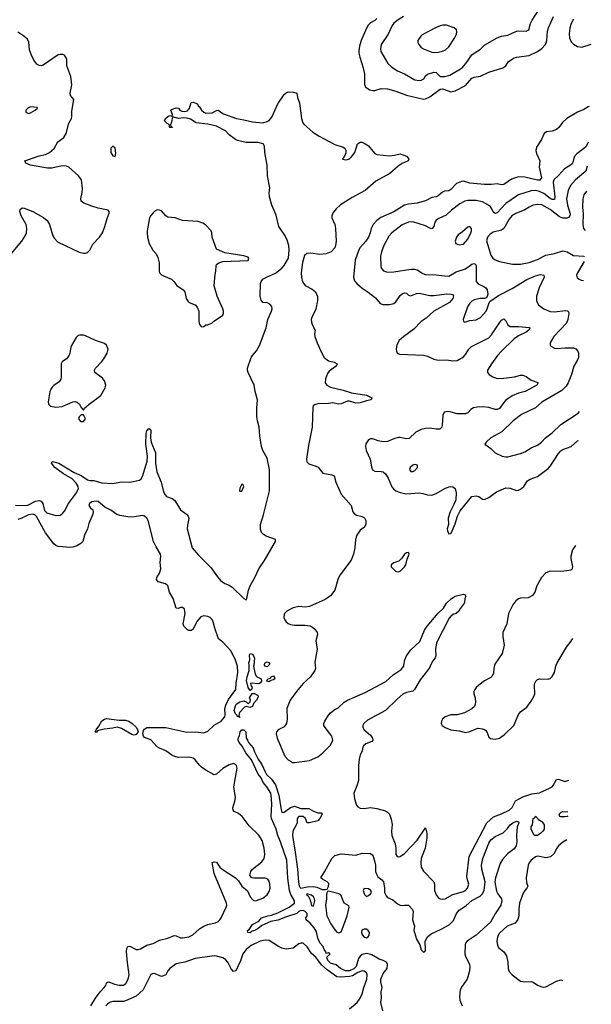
# Model space of a CAD drawing. Header units: inches. Extents: x 1682530 to 1839546, y 640742 to 791647.
# Tile 859 of 923: x 1833007 to 1838420, y 726792 to 736106. Entities that reach past the tile are written whole.
import ezdxf

# ---------------------------------------------------------------- set-up
doc = ezdxf.new("R2010")
doc.units = ezdxf.units.IN
doc.header["$MEASUREMENT"] = 0
doc.layers.add('B8732', color=7, linetype='Continuous')
doc.layers.add('B8733', color=7, linetype='Continuous')

msp = doc.modelspace()

# ---------------------------------------------------------------- linework, layer by layer
at = {"layer": 'B8732', "color": 5}
for points, elevation in [([(1833681.4, 726778.6), (1833723.8, 726850), (1833769.9, 726910.1), (1833807.2, 726950), (1833821.1, 726970), (1833830, 726994.8), (1833838.9, 727001.1), (1833850, 727004.4), (1833903.2, 726983.2), (1833950, 726973.1), (1833990, 726974.9), (1834011.3, 726988.7), (1834035.3, 727030), (1834043.5, 727070), (1834026.3, 727186.3), (1834017.4, 727290), (1834021, 727319), (1834030, 727339.5), (1834050, 727341.3), (1834110, 727311.2), (1834130, 727309.2), (1834150, 727315.5), (1834210, 727350.2), (1834271.8, 727368.2), (1834330, 727400.3), (1834410, 727416.5), (1834470, 727443.7), (1834490, 727439.5), (1834530, 727420.7), (1834550, 727419.7), (1834610, 727429.5), (1834647.6, 727450), (1834710, 727505.2), (1834750, 727530.2), (1834790, 727546.9), (1834858.3, 727561.7), (1834885, 727575), (1834901.3, 727590), (1834915.1, 727610), (1834962, 727710), (1834966.9, 727730), (1834964.4, 727750), (1834847.9, 728030), (1834830, 728134), (1834850, 728140.7), (1834870, 728136.3), (1834901.6, 728090), (1834923.8, 728070), (1835050.3, 727990), (1835078.7, 727958.7), (1835110, 727908.9), (1835165.1, 727865.1), (1835190, 727808.2), (1835216.3, 727776.3), (1835230, 727770.3), (1835250, 727772.9), (1835310, 727796.5), (1835350, 727828.7), (1835370, 727860.7), (1835378.5, 727890), (1835376.8, 727930), (1835370, 727958), (1835356, 727976), (1835330, 727986), (1835224.7, 727984.8), (1835205.2, 727990), (1835186, 728010), (1835195.4, 728050), (1835211.1, 728070), (1835299.4, 728140.6), (1835322.2, 728170), (1835327.7, 728210), (1835322.3, 728270), (1835302.9, 728342.9), (1835270, 728393.7), (1835180.4, 728480.4), (1835115.1, 728570), (1835077.4, 728597.4), (1835037.2, 728617.2), (1835027, 728630), (1835024.2, 728650), (1835044.9, 728715.1), (1835050.9, 728750), (1835034.7, 728850), (1835066.2, 729026.2), (1835059.7, 729050), (1835050, 729060.5), (1835030, 729069.6), (1834990, 729057.6), (1834930, 729021.6), (1834870, 728969.6), (1834850, 728964.2), (1834770, 729006.3), (1834730, 729034.7), (1834710, 729053.3), (1834670, 729105.4), (1834650, 729121.8), (1834610, 729131.2), (1834507.5, 729127.5), (1834474.8, 729134.8), (1834447.4, 729147.4), (1834391.1, 729191.1), (1834330, 729215.9), (1834310, 729229.2), (1834250, 729292.7), (1834190, 729317.3), (1834178.3, 729330), (1834173.7, 729350), (1834179.3, 729380.7), (1834190, 729395.6), (1834210, 729409.2), (1834390, 729410.2), (1834590, 729367.7), (1834670, 729369.3), (1834750, 729359.6), (1834790, 729375.6), (1834850, 729431.8), (1834913.3, 729470), (1834948.3, 729511.7), (1834952.3, 729530), (1834949.9, 729590), (1834958.2, 729621.8), (1834984.8, 729675.2), (1835053, 729770), (1835057.1, 729830), (1835073.1, 729930), (1835069.2, 729990), (1835065.9, 730000)], 580), ([(1835223.3, 730000), (1835222.3, 729990), (1835236.3, 729916.3), (1835250, 729893.4), (1835294, 729870), (1835296.3, 729850), (1835288, 729832), (1835270, 729823.6), (1835194, 729830), (1835194.8, 729810), (1835206.8, 729790), (1835206, 729774), (1835190, 729761.2), (1835170, 729788.7), (1835155, 729855.1), (1835159.9, 729890), (1835179.8, 729950), (1835178.4, 730000)], 560), ([(1835365.6, 730000), (1835350, 729985.1), (1835327.6, 729990), (1835326, 730000)], 560), ([(1835804.4, 730000), (1835806.9, 729970), (1835802.4, 729950), (1835759.7, 729890), (1835692.5, 729827.5), (1835627.5, 729750), (1835569.1, 729670), (1835537.8, 729590), (1835538.5, 729490), (1835532.1, 729448), (1835510, 729417.6), (1835456, 729390), (1835439.1, 729370), (1835437.1, 729350), (1835444.9, 729310), (1835519, 729139), (1835550, 729104.9), (1835570, 729090.6), (1835590, 729080.7), (1835610, 729080.7), (1835750, 729097.6), (1835830, 729134), (1835878, 729170), (1835950, 729243.7), (1835973, 729290), (1835964.2, 729330), (1835899.1, 729410), (1835888.5, 729430), (1835887.6, 729450), (1835897.2, 729470), (1835930, 729526), (1835949.8, 729550), (1835990, 729580.8), (1836022.6, 729597.4), (1836078.9, 729650), (1836110, 729669.1), (1836277.4, 729742.6), (1836473.3, 729846.7), (1836543.5, 729910), (1836619.6, 729960.4), (1836644.1, 729990), (1836645.7, 730000)], 580), ([(1836898.6, 730000), (1836890, 729981), (1836870, 729949.8), (1836798, 729862), (1836744.8, 729770), (1836730, 729754.6), (1836670, 729743), (1836634.9, 729725.1), (1836580.7, 729679.3), (1836470, 729572), (1836299.8, 729480.2), (1836266, 729450), (1836255.8, 729430), (1836255.8, 729410), (1836267.6, 729390), (1836330, 729337.7), (1836347.6, 729310), (1836352, 729290), (1836340.3, 729279.7), (1836285.2, 729254.8), (1836264, 729236), (1836256.2, 729223.8), (1836249, 729190), (1836231.7, 729148.3), (1836221.8, 729110), (1836215.5, 729050), (1836213.8, 728910), (1836201, 728859), (1836170.3, 728790), (1836176.7, 728736.7), (1836197.2, 728677.2), (1836210, 728660.5), (1836230, 728646.7), (1836270, 728643.7), (1836330, 728654.4), (1836390, 728644.9), (1836470, 728622.6), (1836490.5, 728610), (1836508.2, 728590), (1836524.2, 728544.2), (1836533.8, 728493.8), (1836527.9, 728430), (1836530.3, 728390), (1836563.1, 728310), (1836568.7, 728270), (1836568.4, 728210), (1836577.5, 728197.5), (1836590, 728187.3), (1836610, 728190.7), (1836650, 728219.3), (1836770, 728343.7), (1836850, 728461), (1836861.7, 728410), (1836862.4, 728362.4), (1836847.8, 728270), (1836807.7, 728170), (1836805.2, 728130), (1836810.3, 728090), (1836830.2, 728050.2), (1836928.5, 727950), (1836933.7, 727930), (1836934.6, 727870), (1836950, 727826.4), (1836970, 727803.1), (1836990, 727788.8), (1837010, 727785.7), (1837037.2, 727790), (1837109.8, 727830.2), (1837210, 727858.5), (1837230, 727869.2), (1837247.2, 727890), (1837261.3, 727930), (1837243.5, 727983.5), (1837242.5, 728002.5), (1837262.7, 728190), (1837430.7, 728509.3), (1837494.3, 728565.7), (1837570, 728592.8), (1837640.5, 728630), (1837670, 728654.9), (1837694.3, 728705.7), (1837703.6, 728716.4), (1837770, 728753.4), (1837855.4, 728784.6), (1837930, 728791.1), (1838030, 728839.5), (1838050, 728850.4), (1838058.6, 728861.4), (1838090, 728917.3), (1838110, 728922.4), (1838170, 728900.4), (1838206, 728913.6)], 580), ([(1837504.5, 730000), (1837497.2, 729970), (1837494.8, 729925.2), (1837482.6, 729897.3), (1837470, 729884.7), (1837410, 729851.1), (1837355.5, 729810), (1837330.5, 729790), (1837316.4, 729770), (1837308.8, 729750), (1837308.7, 729730), (1837321.3, 729690), (1837323.1, 729650), (1837321.6, 729630), (1837313.4, 729610), (1837290, 729587), (1837218, 729550), (1837150, 729531.6), (1837090, 729531.2), (1837034.8, 729510), (1837010.7, 729490), (1837000.5, 729470), (1836998, 729450), (1837008, 729430), (1837034.8, 729410), (1837090, 729387), (1837170, 729380.4), (1837230, 729364.4), (1837270, 729372.4), (1837330, 729399.5), (1837350, 729403.1), (1837390, 729398.4), (1837410, 729392.7), (1837421.7, 729381.7), (1837430.5, 729370), (1837450, 729318), (1837465.5, 729305.5), (1837510, 729299.3), (1837550, 729310.4), (1837596.3, 729343.7), (1837687.8, 729430), (1837730, 729534.9), (1837750, 729558.4), (1837810, 729603.8), (1837850, 729660.5), (1837879.1, 729710), (1837885.4, 729730), (1837883, 729810), (1837884.7, 729830), (1837894, 729850), (1837910, 729863.1), (1837930, 729870.3), (1838010, 729868), (1838030, 729875.6), (1838050, 729892), (1838070.8, 729930), (1838083.5, 729990), (1838087.6, 730000)], 620), ([(1836445.1, 726730), (1836427.6, 726810), (1836433.3, 726850), (1836431.2, 726910), (1836438, 726950), (1836426.2, 727006.2), (1836425.6, 727030), (1836450, 727084.2), (1836485.2, 727130), (1836489.2, 727170), (1836479, 727190), (1836447.6, 727207.6), (1836410, 727218.7), (1836341.3, 727261.3), (1836290, 727272), (1836250, 727263.5), (1836230, 727248), (1836213.8, 727226.2), (1836193.5, 727150), (1836170, 727127.3), (1836131.5, 727110), (1836093.2, 727110), (1836070, 727117.8), (1836044.8, 727130), (1836005.2, 727165.2), (1835950, 727181.8), (1835930, 727199.7), (1835915.6, 727230), (1835917.2, 727242.8), (1835948, 727270), (1835930, 727279), (1835910, 727274), (1835905.7, 727290), (1835890, 727309.7), (1835880.6, 727340.6), (1835850, 727374), (1835841.4, 727390), (1835830, 727418), (1835817.6, 727477.6), (1835796.9, 727516.9), (1835758.6, 727558.6), (1835718.4, 727590), (1835717.2, 727610), (1835729.6, 727630.4), (1835728.3, 727650), (1835709.6, 727670), (1835690, 727678.9), (1835663.5, 727676.5), (1835650.5, 727670), (1835630, 727649.7), (1835523, 727617), (1835450, 727588.1), (1835385.1, 727574.9), (1835355.8, 727564.2), (1835301.3, 727538.7), (1835266, 727510), (1835230.3, 727490), (1835200.4, 727479.6), (1835190, 727469.8), (1835168, 727470), (1835164, 727490), (1835178.6, 727501.4), (1835210, 727546.8), (1835270, 727578), (1835298, 727610), (1835358, 727630), (1835390, 727634.9), (1835450, 727656.5), (1835559.3, 727710), (1835609.3, 727750), (1835609.4, 727770), (1835575.1, 727830), (1835561.1, 727870), (1835545.5, 727985.5), (1835535.4, 728155.4), (1835477.2, 728330), (1835450.9, 728390), (1835437, 728450), (1835392.2, 728550), (1835389.6, 728570), (1835396, 728690), (1835389.6, 728770), (1835384.2, 728790), (1835347.8, 728850), (1835311.2, 728890), (1835294.5, 728934.5), (1835265.6, 728970), (1835203.3, 729103.3), (1835149.2, 729170), (1835114.2, 729234.2), (1835085.1, 729270), (1835076.2, 729290), (1835077.2, 729310), (1835089.5, 729330.5), (1835095.1, 729370), (1835110, 729387.3), (1835130, 729387.3), (1835147.3, 729370), (1835150.7, 729310), (1835165.5, 729290), (1835173, 729270), (1835219.1, 729219.1), (1835230, 729181), (1835266, 729110), (1835299.7, 729059.7), (1835330.4, 728990.3), (1835344.9, 728964.9), (1835390, 728922.8), (1835430, 728868), (1835460.7, 728770), (1835478.7, 728650), (1835490, 728606), (1835510, 728610.7), (1835570, 728654), (1835610, 728665.7), (1835670, 728644.2), (1835744.5, 728644.5), (1835790, 728618), (1835830, 728604.7), (1835862, 728602), (1835871.1, 728591.1), (1835850, 728548.7), (1835830, 728529), (1835750, 728509.3), (1835728.7, 728510), (1835713.2, 728550), (1835690, 728569.2), (1835650.8, 728569.2), (1835636, 728550), (1835634.8, 728510), (1835630, 728498), (1835594.8, 728430), (1835590.7, 728390), (1835616.9, 728230), (1835637.4, 728070), (1835647.7, 727947.7), (1835653.2, 727913.2), (1835660.5, 727900.5), (1835670, 727891), (1835730, 727903.7), (1835790, 727905.7), (1835819.5, 727899.5), (1835870, 727878.8), (1835903.1, 727876.9), (1835918, 727882), (1835932.5, 727907.5), (1835933.6, 727933.6), (1835918, 727950), (1835874.6, 727974.6), (1835858, 727990), (1835894.8, 728045.2), (1835962, 728170), (1835990, 728199.1), (1836050, 728214.8), (1836190, 728202), (1836250, 728222), (1836330, 728218), (1836350, 728202), (1836370, 728138), (1836375.8, 728110), (1836377.3, 728050), (1836384.7, 728024.7), (1836399.4, 727999.4), (1836434.9, 727970), (1836450.6, 727950), (1836461, 727890), (1836461, 727850), (1836476.9, 727816.9), (1836490, 727802), (1836539.8, 727779.8), (1836584, 727744), (1836610, 727731.3), (1836630, 727726.8), (1836650, 727731.3), (1836690, 727731), (1836726, 727690), (1836734, 727670), (1836727.3, 727590), (1836746.8, 727530), (1836740.7, 727490), (1836744.9, 727470), (1836764.9, 727410), (1836795.8, 727355.8), (1836808.1, 727308.1), (1836830, 727287), (1836845.4, 727294.6), (1836850, 727304.7), (1836848, 727390), (1836869, 727431), (1836902, 727458), (1836998.4, 727501.6), (1837074.5, 727545.5), (1837116.2, 727583.8), (1837142, 727650), (1837170, 727683.1), (1837234.3, 727725.7), (1837290, 727775.6), (1837366.1, 727813.9), (1837387.2, 727832.8), (1837404.4, 727870), (1837414.8, 727950), (1837382.6, 728070), (1837380.5, 728110), (1837393.5, 728170), (1837450, 728316), (1837470, 728348.8), (1837510, 728378.5), (1837584.4, 728415.6), (1837626.3, 728453.7), (1837651.8, 728490), (1837677, 728510), (1837710, 728526), (1837730, 728518.8), (1837733.1, 728510), (1837717.6, 728470), (1837713.1, 728430), (1837710.3, 728390), (1837715.2, 728330), (1837708.8, 728290), (1837690, 728261.7), (1837625, 728215), (1837577.8, 728162.2), (1837556.7, 728123.3), (1837512.3, 727987.7), (1837507.9, 727950), (1837523.5, 727863.5), (1837535.9, 727835.9), (1837570.2, 727790), (1837573.6, 727770), (1837564.2, 727730), (1837510.8, 727649.2), (1837466.5, 727570), (1837330, 727447.8), (1837244.9, 727390), (1837229, 727371), (1837226, 727354), (1837223.1, 727270), (1837228, 727248), (1837267.7, 727170), (1837270.6, 727149.4), (1837266.8, 727110), (1837244.4, 727030), (1837197, 726963), (1837179.6, 726930), (1837170.2, 726870), (1837173.8, 726830), (1837196.8, 726776.8)], 560), ([(1838170, 728564.5), (1838130, 728565.2), (1838122, 728570), (1838115.3, 728590), (1838135.3, 728610), (1838150, 728616.3), (1838197.3, 728612.9)], 560), ([(1838196.1, 728570.7), (1838190, 728569.6), (1838170, 728564.5)], 560), ([(1838189.6, 728347.8), (1838150, 728326.9), (1838110, 728292.1), (1838092.8, 728270), (1838064.1, 728215.9), (1838033.8, 728186.2), (1837990, 728176.3), (1837930, 728191.3), (1837910, 728192.8), (1837890, 728188.2), (1837850, 728156), (1837830.2, 728130), (1837822.7, 728110), (1837804.6, 727990), (1837806, 727946), (1837817.3, 727910), (1837810.7, 727890), (1837790.4, 727869.7), (1837775.3, 727844.7), (1837739.5, 727750), (1837733.3, 727693.3), (1837734.3, 727630), (1837725.4, 727594.6), (1837698.7, 727561.3), (1837624.4, 727530), (1837550, 727465.1), (1837531.7, 727430), (1837526, 727390), (1837530.4, 727350), (1837545.4, 727325.4), (1837590, 727288), (1837617.6, 727250), (1837630.5, 727189.5), (1837633.4, 727130), (1837642, 727102), (1837670.5, 727070.5), (1837750, 727010.6), (1837790, 727004.4), (1837850, 727007.3), (1837870, 727000.7), (1837910, 726973), (1837950, 726957.1), (1837970, 726954.4), (1837990, 726956.4), (1838090, 727010.4), (1838130, 727022.4), (1838151, 727017.1)], 580), ([(1836129.5, 726750), (1836204, 726810), (1836232.2, 726850), (1836249.7, 726890), (1836265.3, 726950), (1836294.8, 727030), (1836298, 727070), (1836289.7, 727090), (1836270, 727106), (1836250, 727108.2), (1836210, 727092.3), (1836157.3, 727062.7), (1836130, 727054.4), (1836047.5, 727047.5), (1836010, 727053), (1835917.4, 727117.4), (1835865.8, 727165.7), (1835810, 727237.7), (1835771.5, 727271.5), (1835730, 727335.6), (1835690, 727369.6), (1835670, 727371.5), (1835650, 727364.2), (1835610, 727331.6), (1835595.3, 727324.8), (1835530, 727315.1), (1835490, 727324.4), (1835459.1, 727339.1), (1835370, 727395.8), (1835330, 727399.3), (1835285.5, 727390), (1835198, 727350), (1835150.4, 727310), (1835121.3, 727270), (1835098, 727202), (1835052.7, 727110), (1835030, 727102.7), (1835010, 727126.6), (1834976.4, 727190), (1834955, 727215), (1834930, 727231.8), (1834870, 727248.2), (1834849.8, 727249.8), (1834670, 727226.5), (1834570, 727190.5), (1834490, 727174.1), (1834427.3, 727130), (1834409.2, 727110), (1834390, 727071.6), (1834370, 727060.5), (1834350, 727054), (1834290, 727081.6), (1834270, 727083.1), (1834250, 727075.3), (1834176.6, 726930), (1834110, 726869.8), (1834010, 726823.7), (1833990, 726819.2), (1833890, 726819.2), (1833867.1, 726812.9), (1833842.2, 726797.8), (1833823.6, 726776.4)], 580)]:
    msp.add_lwpolyline(points, dxfattribs=dict(at, elevation=elevation))
for points, elevation in [([(1835370, 729844), (1835348.7, 729850), (1835358, 729870), (1835382, 729878), (1835389, 729890), (1835410, 729898), (1835418, 729890), (1835422, 729870), (1835410, 729862), (1835384.7, 729855.3)], 560), ([(1835190, 729600.9), (1835150, 729609.2), (1835136.8, 729603.2), (1835087.3, 729552.7), (1835082.8, 729522.8), (1835090, 729506), (1835075.3, 729515.3), (1835070, 729512.7), (1835065, 729525), (1835050, 729538.7), (1835038, 729570), (1835050, 729616), (1835058, 729630), (1835090, 729653.4), (1835130, 729662), (1835150, 729654), (1835170, 729634), (1835190, 729654), (1835193.2, 729670), (1835184, 729690), (1835209.1, 729730.9), (1835230, 729730.8), (1835257.3, 729717.3), (1835264.7, 729710), (1835260.7, 729690), (1835250.6, 729670), (1835222, 729638), (1835210, 729609.5)], 560), ([(1834090, 729338.5), (1834070, 729343.1), (1833970, 729399.8), (1833930, 729412.8), (1833890, 729403.5), (1833806.4, 729393.6), (1833742.4, 729377.6), (1833730, 729364.5), (1833722.7, 729370), (1833729.8, 729390), (1833756.6, 729423.4), (1833784.8, 729475.2), (1833808.7, 729490), (1833830, 729495.5), (1833950, 729481.3), (1834010, 729479), (1834039.5, 729470), (1834071.7, 729450), (1834113.8, 729410), (1834124, 729390), (1834127.8, 729370), (1834110, 729343.9)], 580), ([(1837910, 728389.6), (1837886, 728390), (1837876.4, 728396.4), (1837849.2, 728450), (1837849.4, 728470.6), (1837862, 728490), (1837869.1, 728549.1), (1837884, 728556), (1837890, 728570.7), (1837919.6, 728539.6), (1837950, 728522), (1837962, 728510), (1837972, 728490), (1837972, 728450), (1837962, 728430), (1837942, 728410)], 560), ([(1835930, 727862), (1835922, 727858), (1835914.4, 727845.6), (1835910.7, 727830), (1835912.7, 727790), (1835903.7, 727730), (1835914.4, 727630), (1835952.8, 727552.8), (1835984.8, 727504.8), (1836010, 727475.5), (1836030, 727468), (1836050, 727479.1), (1836060.3, 727499.7), (1836109.2, 727630), (1836127.6, 727710), (1836122.5, 727722.5), (1836081, 727750), (1836068.6, 727770), (1836047.8, 727827.8), (1836030, 727837)], 560), ([(1836270, 727888), (1836261, 727870), (1836271.3, 727830), (1836290, 727811.3), (1836310, 727822.8), (1836330, 727838), (1836337.2, 727850), (1836333.2, 727870), (1836310, 727884)], 560), ([(1835730, 727838), (1835723, 727830), (1835738.8, 727818.8), (1835759.1, 727779.1), (1835770, 727726.8), (1835790, 727722), (1835800.9, 727770), (1835799.5, 727790), (1835790, 727809), (1835770, 727824.5)], 560), ([(1836270, 727504.4), (1836247.1, 727492.9), (1836242.4, 727470), (1836251.1, 727450), (1836270, 727427), (1836290, 727420.9), (1836308.1, 727431.9), (1836316.3, 727443.7), (1836318.6, 727470), (1836308.4, 727490), (1836290, 727501.5)], 560)]:
    msp.add_lwpolyline(points, close=True, dxfattribs=dict(at, elevation=elevation))
at = {"layer": 'B8733', "color": 5}
for points, elevation in [([(1836390, 736116.3), (1836370, 736098), (1836330, 736075.1), (1836307.2, 736052.8), (1836290, 736027), (1836239.5, 735910), (1836224.7, 735855.3), (1836219.5, 735810), (1836219.5, 735790), (1836228.5, 735751.5), (1836258.6, 735650), (1836271.3, 735590), (1836272.3, 735492.3), (1836283.1, 735470), (1836296.8, 735456.8), (1836322.3, 735442.3), (1836350, 735435.5), (1836370, 735436.9), (1836430, 735453.7), (1836489.7, 735450.3), (1836570, 735430.2), (1836670, 735392.7), (1836830, 735354.4), (1836850, 735357.2), (1836890, 735375.2), (1836990, 735449.2), (1837010, 735451.6), (1837030, 735446.8), (1837090, 735424.2), (1837130, 735432.5), (1837230, 735482.2), (1837290, 735551.7), (1837310, 735561), (1837370, 735570.2), (1837450, 735609.2), (1837580.9, 735650), (1837609.6, 735670), (1837636.9, 735710), (1837690, 735743.6), (1837710, 735751.5), (1837830, 735767.2), (1837910, 735806), (1837950, 735832.9), (1837986, 735870), (1837993.9, 735886.1), (1838000.2, 735910), (1838003.5, 735996.5), (1838013.6, 736030), (1838063.2, 736136.8)], 620), ([(1836642.5, 736137.5), (1836590, 736104.8), (1836550, 736072.4), (1836533.7, 736050), (1836497.3, 735970), (1836429.6, 735870.4), (1836422.5, 735830), (1836426.3, 735806.3), (1836492.8, 735692.8), (1836530, 735656.5), (1836583.2, 735623.2), (1836650, 735595.2), (1836750, 735535.3), (1836790, 735529.5), (1836810, 735532.9), (1836833.2, 735546.8), (1836850, 735573.4), (1836868.2, 735591.8), (1836930, 735610.7), (1836950, 735605.4), (1836990, 735569.4), (1837030, 735567.6), (1837078.8, 735581.2), (1837196.8, 735650), (1837232.8, 735690), (1837290, 735772.2), (1837310, 735790.4), (1837370, 735828.4), (1837410.9, 735869.1), (1837530, 735934.9), (1837570, 735948.7), (1837630, 735958.7), (1837710, 735996), (1837730, 736000.9), (1837803.3, 735996.7), (1837829.4, 736010), (1837843.9, 736070), (1837858.9, 736101.1), (1837917.6, 736190)], 640), ([(1838250.1, 736110), (1838229, 736070), (1838217, 736030), (1838210.8, 735970.8), (1838213.7, 735933.6), (1838230, 735895.8), (1838250, 735874.6), (1838290, 735851.5), (1838330, 735846.4), (1838420.1, 735873.1)], 620), ([(1832930, 733894.9), (1833028.6, 734010), (1833059.4, 734060.6), (1833071.2, 734090), (1833074.7, 734130), (1833068.5, 734170), (1833021.6, 734250), (1833007.8, 734290), (1833010, 734311), (1833030, 734324.9), (1833050, 734323), (1833131.5, 734291.5), (1833233.4, 734233.4), (1833266.6, 734206.6), (1833288.2, 734170), (1833321.7, 734061.7), (1833336.7, 734036.7), (1833365.7, 734005.7), (1833570, 733908.2), (1833610, 733896.3), (1833630, 733897.3), (1833650, 733904), (1833670, 733926.8), (1833699.1, 733980.9), (1833762.9, 734050), (1833789.6, 734090), (1833813.6, 734150), (1833834, 734226), (1833854.6, 734274.6), (1833855.3, 734290), (1833844, 734304), (1833750, 734323.5), (1833690, 734342), (1833614, 734370), (1833589.7, 734389.7), (1833585.1, 734410), (1833598.9, 734470), (1833602, 734510), (1833591.8, 734590), (1833563.6, 734630), (1833471.6, 734711.6), (1833450, 734719.2), (1833410, 734722.4), (1833310, 734702.2), (1833270, 734702.2), (1833110, 734728.4), (1833064.5, 734750), (1833056, 734770), (1833190, 734816.5), (1833250, 734830.2), (1833290.5, 734849.5), (1833334.2, 734885.8), (1833367.6, 734950), (1833424.2, 734990), (1833448.5, 735030), (1833473, 735127), (1833496.8, 735170), (1833502, 735190), (1833499.2, 735240.8), (1833519.5, 735350), (1833488, 735390), (1833485.3, 735410), (1833499.1, 735490), (1833489.6, 735569.7), (1833454, 735670), (1833452.3, 735730), (1833445.2, 735750), (1833430, 735769), (1833416.6, 735776.6), (1833390, 735778), (1833370, 735771.8), (1833230, 735675.6), (1833210, 735670.8), (1833190, 735673.3), (1833170, 735684.6), (1833141.6, 735721.6), (1833118.7, 735770), (1833101.2, 735821.2), (1833091.9, 735891.9), (1833080, 735920.1), (1833047.6, 735950), (1832990, 735988.7)], 620), ([(1832967.7, 731512.3), (1833070, 731510.1), (1833090, 731515.3), (1833155.4, 731550), (1833190, 731557.2), (1833210, 731551.1), (1833225.3, 731530), (1833243.2, 731463.2), (1833262.5, 731442.5), (1833350, 731414.6), (1833390, 731417.6), (1833410, 731430.4), (1833430, 731457.6), (1833469.4, 731530.6), (1833545, 731630), (1833562.6, 731670), (1833562, 731690), (1833543, 731723), (1833502.4, 731762.4), (1833421, 731810), (1833339.7, 731870), (1833308.2, 731910), (1833314.6, 731925.4), (1833330, 731924.9), (1833377.3, 731910), (1833524.1, 731824.1), (1833590, 731793.5), (1833650, 731752.2), (1833670, 731746.9), (1833710, 731747.4), (1833785.4, 731725.4), (1833890, 731718.9), (1833970, 731732.8), (1834050, 731732), (1834140.7, 731750), (1834156.8, 731763.2), (1834170, 731786), (1834214.3, 731930), (1834215.9, 731975.9), (1834200.8, 732090), (1834203.1, 732190), (1834210, 732216.3), (1834230, 732237.3), (1834244.7, 732230), (1834250, 732222), (1834244.9, 732150), (1834252.3, 732110), (1834293.1, 732010), (1834294.1, 731910), (1834304, 731830), (1834346, 731730), (1834370, 731639.3), (1834383.2, 731610), (1834396.1, 731596.1), (1834450, 731577.1), (1834477.4, 731557.4), (1834530, 731470.2), (1834587.6, 731430), (1834602.3, 731410), (1834608.9, 731388.9), (1834594.4, 731325.6), (1834592.4, 731290), (1834640.9, 731110), (1834699.6, 731039.6), (1834820.8, 730920.8), (1834870, 730848.5), (1834910, 730802.6), (1834950, 730771.8), (1834990, 730755.6), (1835018.3, 730738.3), (1835130, 730630.6), (1835150, 730618.8), (1835159.3, 730630), (1835173.6, 730710), (1835189.8, 730750), (1835234.2, 730830), (1835270.7, 730910), (1835325.6, 730990), (1835429.6, 731170), (1835428.7, 731190), (1835340.7, 731220.7), (1835314.8, 731234.8), (1835296.1, 731256.1), (1835286.4, 731286.4), (1835287.7, 731330), (1835317, 731423), (1835372.2, 731647.8), (1835373.1, 731850), (1835350, 731958), (1835310, 732031.5), (1835295.5, 732070), (1835279.9, 732170), (1835274.8, 732250), (1835258.6, 732310), (1835253.4, 732350), (1835251.9, 732430), (1835258, 732510), (1835235.3, 732590), (1835226.2, 732650), (1835169.8, 732770), (1835163.8, 732790), (1835165, 732810), (1835199.4, 732910), (1835210.9, 732930), (1835250, 732974.9), (1835277.1, 733022.9), (1835341, 733190), (1835357, 733270), (1835392.6, 733347.4), (1835398.1, 733370), (1835393.9, 733393.9), (1835376.1, 733416.1), (1835350, 733426.9), (1835310, 733430.9), (1835292, 733452), (1835285.2, 733490), (1835286.2, 733610), (1835293.7, 733630), (1835309.8, 733650), (1835343.5, 733670), (1835430, 733707.8), (1835490, 733755), (1835510, 733779.8), (1835550.9, 733850), (1835558.6, 733930), (1835555.1, 733970), (1835540.5, 734020.5), (1835522.1, 734062.1), (1835462.2, 734150), (1835435.4, 734255.4), (1835395.1, 734350), (1835372.7, 734430), (1835369.5, 734469.5), (1835374.8, 734514.8), (1835352, 734630), (1835349.7, 734730), (1835329, 734850), (1835324.6, 734910), (1835312.2, 734930), (1835264.5, 734944.5), (1835150, 734942.6), (1835070, 734963.6), (1835050, 734971.8), (1834990, 735017.6), (1834955.7, 735055.7), (1834870, 735098.5), (1834790, 735118), (1834678, 735130), (1834623.3, 735163.3), (1834594.3, 735174.3), (1834557, 735177), (1834510, 735172.4), (1834454, 735186), (1834444.7, 735135.3), (1834434, 735110), (1834438, 735098), (1834451, 735090), (1834450, 735086), (1834430, 735086), (1834426, 735090), (1834426, 735110), (1834403.1, 735123.1), (1834378, 735150), (1834388, 735170), (1834408.7, 735190), (1834430, 735198), (1834450, 735194), (1834454, 735210), (1834438, 735250), (1834443.1, 735256.9), (1834490, 735272.4), (1834510, 735267.3), (1834523, 735250), (1834541.7, 735241.7), (1834570, 735238.4), (1834594.8, 735245.2), (1834616, 735270), (1834630, 735322), (1834650, 735324.7), (1834692, 735310), (1834696, 735290), (1834710, 735280.7), (1834729.1, 735250), (1834750, 735231.1), (1834770, 735221.8), (1834830, 735224), (1834870, 735248), (1834890, 735250.5), (1834910.3, 735230.3), (1834935.4, 735215.4), (1835061, 735170), (1835130, 735158.9), (1835210, 735138.7), (1835310, 735130.6), (1835350, 735141.6), (1835368.2, 735151.8), (1835396, 735184), (1835450, 735311), (1835510, 735397.3), (1835530, 735413.4), (1835550, 735422), (1835599.1, 735419.1), (1835630.8, 735410), (1835638.8, 735370), (1835657.1, 735317.1), (1835676.5, 735170), (1835688.5, 735130), (1835697.2, 735117.2), (1835783, 735043), (1835843.8, 735003.8), (1835990, 734923.9), (1836070, 734899.6), (1836086, 734890), (1836094.4, 734870), (1836094.6, 734845.4), (1836084.1, 734815.9), (1836064.7, 734790), (1836066.8, 734786.8), (1836090, 734780.7), (1836110, 734784), (1836130, 734790.8), (1836150, 734807.3), (1836180.9, 734850), (1836206.6, 734930), (1836230, 734947.3), (1836250, 734947.3), (1836270, 734939.1), (1836310, 734914), (1836350, 734861), (1836370, 734841), (1836390, 734830.8), (1836510, 734818), (1836556.2, 734823.8), (1836610, 734838), (1836670, 734814.8), (1836690.5, 734790), (1836686, 734770), (1836630, 734745.1), (1836590, 734719.2), (1836513.1, 734650), (1836380.6, 734579.4), (1836277.4, 734490), (1836154.9, 734425.1), (1836046.4, 734353.6), (1836002.9, 734317.1), (1835976.8, 734283.2), (1835963, 734250), (1835963.5, 734230), (1835991.6, 734170), (1835998.2, 734130), (1836002.9, 734010), (1835997.9, 733970), (1835990, 733946.4), (1835956.1, 733910), (1835908.4, 733891.6), (1835850, 733885.4), (1835763.5, 733896.5), (1835725.5, 733894.5), (1835705.1, 733874.9), (1835684.2, 733810), (1835672.3, 733710), (1835675, 733670), (1835685.3, 733625.3), (1835710, 733591), (1835775.5, 733555.5), (1835808.3, 733530), (1835828.3, 733488.3), (1835828.3, 733450), (1835812.2, 733367.8), (1835771.8, 733290), (1835767.8, 733270), (1835774, 733230), (1835804.4, 733170), (1835798.7, 733130), (1835802.3, 733110), (1835823.2, 733050), (1835858.7, 732970), (1835891.1, 732910), (1835930, 732879.7), (1835986, 732866), (1836014, 732850), (1836003.7, 732830), (1835938.9, 732781.1), (1835921.2, 732758.8), (1835901.9, 732710), (1835901.1, 732670), (1835914.7, 732650), (1835950.1, 732630.1), (1836070, 732601.4), (1836150, 732575.5), (1836290, 732553), (1836342, 732530), (1836334.8, 732510), (1836290, 732500.9), (1836230, 732480.2), (1836190, 732479.1), (1836130, 732497.8), (1836110, 732497.2), (1836050, 732471.1), (1836030, 732468.5), (1835970, 732482.4), (1835930, 732474.5), (1835828.7, 732471.3), (1835798.4, 732461.6), (1835787.5, 732452.5), (1835781.6, 732438.4), (1835776.4, 732250), (1835741.4, 732078.6), (1835723, 731950), (1835725, 731925), (1835743.6, 731903.6), (1835810, 731883.8), (1835832.2, 731872.2), (1835876.5, 731816.5), (1835961.6, 731801.6), (1835985.8, 731790), (1836000.3, 731730), (1836050, 731616.6), (1836145.6, 731510), (1836162.2, 731450), (1836173.6, 731433.6), (1836197.8, 731417.8), (1836250, 731405.6), (1836273, 731393), (1836283.4, 731370), (1836284.8, 731335.2), (1836272.9, 731307.1), (1836230, 731275.9), (1836199.3, 731230), (1836186.2, 731190), (1836179.3, 731110), (1836167.7, 731050), (1836146.3, 730993.7), (1836038.8, 730850), (1836018.7, 730810), (1835989.7, 730710.3), (1835950, 730657.4), (1835900.1, 730619.9), (1835750, 730554.9), (1835710, 730548.8), (1835650, 730554.4), (1835597.8, 730542.2), (1835536, 730510), (1835514.6, 730490), (1835510, 730479.3), (1835508.6, 730450), (1835516.9, 730430), (1835530.2, 730410), (1835550, 730393), (1835570, 730384.8), (1835610, 730377.7), (1835710, 730379), (1835753.6, 730373.6), (1835780.2, 730360.2), (1835801.8, 730341.8), (1835825.3, 730310), (1835827.6, 730290), (1835811, 730230), (1835822.6, 730150), (1835801.9, 730030), (1835804.4, 730000)], 580), ([(1838400.1, 735285.1), (1838390, 735281.7), (1838350, 735257.4), (1838290, 735232.1), (1838188.3, 735171.7), (1838146.9, 735133.1), (1838112.9, 735087.1), (1838090, 735065.7), (1838050.1, 735049.9), (1837996, 735044), (1837972.9, 735030), (1837947, 734973), (1837901.4, 734898.6), (1837895.8, 734870), (1837900.8, 734840.8), (1837933.6, 734770), (1837926.5, 734710), (1837948.3, 734610), (1837932.4, 734587.6), (1837910, 734587.2), (1837790, 734615.8), (1837730, 734618.6), (1837663.7, 734596.3), (1837590, 734545.7), (1837570, 734545.1), (1837530, 734553), (1837474.3, 734545.7), (1837410, 734548), (1837270, 734560.8), (1837210, 734579.2), (1837190, 734575.6), (1837143.9, 734556.1), (1837090, 734498.3), (1837070, 734487.6), (1837030, 734483.1), (1837010, 734475.6), (1836970, 734441), (1836950, 734429.8), (1836910, 734422.7), (1836849.1, 734390.9), (1836771.1, 734368.9), (1836690, 734361.6), (1836650, 734352.5), (1836550, 734289.8), (1836425.6, 734234.4), (1836390, 734206.2), (1836352.7, 734167.3), (1836334, 734130), (1836326.4, 734090), (1836311.1, 734050), (1836285.4, 734010), (1836230.2, 733950), (1836219.2, 733930), (1836183.2, 733830), (1836167.8, 733670), (1836176.5, 733636.5), (1836199.5, 733610), (1836250, 733567), (1836308, 733528), (1836374.8, 733474.8), (1836420.6, 733420.6), (1836450, 733410.4), (1836510, 733412.7), (1836550, 733422.3), (1836570, 733437.6), (1836610, 733496.9), (1836630, 733514), (1836650, 733522.6), (1836670, 733517.6), (1836690, 733501.3), (1836710, 733492.2), (1836763.7, 733516.3), (1836790, 733518.6), (1836890, 733496.5), (1836930, 733496.6), (1837052.4, 733512.4), (1837091.3, 733510), (1837105.1, 733505.1), (1837114.7, 733494.7), (1837108.9, 733470), (1837078.3, 733430), (1836930.1, 733349.9), (1836856.8, 733283.2), (1836809.2, 733250), (1836740.5, 733179.5), (1836644.2, 733110), (1836601.3, 733070), (1836579.3, 733030), (1836573.4, 732990), (1836574, 732970), (1836582.8, 732950), (1836602, 732942), (1836830, 732932.3), (1836870, 732923.2), (1836930, 732894.9), (1836970, 732886.3), (1837050, 732887.9), (1837110, 732879.6), (1837150, 732883.2), (1837210, 732917.4), (1837230, 732940.3), (1837258.9, 732990), (1837285.8, 733014.2), (1837450, 733097.6), (1837475.3, 733124.7), (1837550, 733239.6), (1837570, 733262.6), (1837590, 733274.9), (1837610, 733256.3), (1837630, 733218.4), (1837650, 733203.1), (1837730, 733202.4), (1837830, 733194.4), (1837837.3, 733190), (1837827.7, 733170), (1837801.6, 733150), (1837730, 733116.4), (1837690, 733087.6), (1837570, 732970.7), (1837532.1, 732930), (1837474.9, 732850), (1837438.4, 732790), (1837438, 732770), (1837454, 732750), (1837486.7, 732726.7), (1837530, 732711.7), (1837590, 732714.7), (1837691.7, 732728.3), (1837750, 732742.7), (1837770, 732742.7), (1837803.8, 732730), (1837850, 732696.9), (1837913, 732673), (1837917.3, 732670), (1837903, 732650), (1837793, 732590), (1837730, 732574.2), (1837670, 732547), (1837610, 732505.6), (1837590, 732485.1), (1837550.6, 732429.4), (1837530, 732418.6), (1837510, 732419.1), (1837450, 732438.2), (1837390, 732445.3), (1837338, 732442), (1837305.5, 732434.5), (1837280.4, 732419.6), (1837250, 732388), (1837230, 732379.1), (1837150, 732379.1), (1837070, 732398.7), (1837042, 732398), (1837028.1, 732391.9), (1837014.6, 732365.4), (1837008.5, 732270), (1837003, 732250), (1836986.4, 732233.6), (1836950, 732232.8), (1836890, 732242.7), (1836850, 732239.8), (1836810.2, 732229.8), (1836757.4, 732202.6), (1836694.4, 732145.6), (1836670, 732139.8), (1836610, 732154.8), (1836590, 732153.5), (1836550, 732142.3), (1836490, 732116.8), (1836450, 732112.9), (1836402.7, 732122.7), (1836350, 732140.5), (1836330, 732142), (1836308.5, 732131.5), (1836286, 732094), (1836282.6, 732070), (1836288.9, 732030), (1836324.6, 731950), (1836336.9, 731876.9), (1836347.8, 731847.7), (1836370, 731834), (1836430, 731832.6), (1836447.6, 731827.6), (1836470, 731811.5), (1836496.3, 731770), (1836530, 731687.2), (1836546.7, 731666.7), (1836570, 731650.2), (1836610, 731634.7), (1836670, 731620.6), (1836790, 731629.2), (1836825.2, 731625.2), (1836870, 731611.7), (1836910, 731609), (1836950, 731624), (1837032.3, 731670), (1837070, 731686), (1837090, 731690.3), (1837110, 731686.7), (1837130, 731672.2), (1837139.6, 731630), (1837135.6, 731564.4), (1837119.5, 731520.5), (1837083.7, 731450), (1837065.3, 731390), (1837067.7, 731330), (1837056, 731290), (1837058, 731270), (1837070, 731242), (1837090, 731244.7), (1837093.2, 731250), (1837130, 731338), (1837152.8, 731410), (1837179.5, 731460.5), (1837290, 731594.6), (1837330, 731602.6), (1837355.1, 731595.1), (1837390, 731570.6), (1837410, 731568.2), (1837450, 731586.7), (1837520.8, 731639.2), (1837610, 731676.5), (1837650, 731675.3), (1837710, 731653.1), (1837730, 731655.6), (1837750, 731664.9), (1837782, 731690), (1837815.6, 731744.4), (1837840.6, 731759.4), (1837910, 731784.9), (1838010, 731861.7), (1838032.8, 731887.2), (1838110, 732002.3), (1838132.3, 732027.7), (1838150, 732039.3), (1838230, 732069), (1838290, 732121.5), (1838299.1, 732124.7)], 620), ([(1838388.7, 734948.8), (1838370, 734906.6), (1838350, 734886.1), (1838281.9, 734838.1), (1838256.1, 734810), (1838245.2, 734754.8), (1838237.3, 734742.7), (1838224.2, 734730), (1838164.9, 734695.1), (1838109.6, 734630.4), (1838063.9, 734590), (1838057.5, 734570), (1838075.9, 734430), (1838070, 734406.2), (1838050, 734404.6), (1838030, 734413.1), (1837970, 734460.6), (1837930, 734481.5), (1837890, 734490.9), (1837850, 734486.7), (1837731.4, 734448.6), (1837710, 734436.8), (1837610, 734366.3), (1837530, 734279.2), (1837510, 734271.1), (1837490, 734287.6), (1837478, 734318), (1837460.6, 734340.6), (1837390, 734383.4), (1837330, 734396.2), (1837250, 734395.9), (1837222, 734390), (1837175, 734365), (1837095, 734305), (1837044.8, 734255.2), (1836974.8, 734225.2), (1836950.1, 734209.9), (1836938.3, 734190), (1836928.4, 734150), (1836910, 734127.4), (1836890, 734133), (1836850, 734155.9), (1836730, 734193.4), (1836688.4, 734191.6), (1836630, 734166.5), (1836530.3, 734090), (1836502.4, 734057.6), (1836455.8, 733970), (1836433.1, 733910), (1836424.2, 733870), (1836425.3, 733770), (1836431.8, 733751.8), (1836451.6, 733731.6), (1836490, 733718.7), (1836550, 733720.8), (1836710, 733745.4), (1836746.2, 733746.2), (1836770, 733739.6), (1836825.9, 733705.9), (1836850, 733696.5), (1836950, 733693.7), (1837030, 733681.8), (1837070, 733681.1), (1837140.2, 733719.8), (1837230, 733750.1), (1837290, 733792.6), (1837310, 733799.5), (1837316, 733796), (1837325.8, 733785.8), (1837331.1, 733770), (1837330.4, 733630), (1837350, 733606.7), (1837403.1, 733583.1), (1837422, 733570), (1837433, 733550), (1837440.5, 733510), (1837433.7, 733486.3), (1837424.5, 733475.5), (1837410.7, 733469.3), (1837367.3, 733467.3), (1837310, 733455.1), (1837290, 733444.7), (1837270, 733425.1), (1837247, 733390), (1837207.7, 733270), (1837211, 733251), (1837223.5, 733243.5), (1837270, 733260.5), (1837330, 733267.2), (1837371.6, 733290), (1837423, 733350), (1837434, 733370), (1837451.8, 733428.2), (1837460.1, 733439.9), (1837542, 733498), (1837670, 733562.9), (1837810, 733649.4), (1837890, 733683.2), (1837934.9, 733694.9), (1837970.3, 733690.2), (1837974.3, 733670), (1837927.2, 733570), (1837901.7, 733490), (1837901.3, 733450), (1837906.7, 733430), (1837920.4, 733410), (1837970.5, 733370), (1838030, 733346), (1838070, 733343.2), (1838174.4, 733354.4), (1838193, 733353), (1838203.8, 733343.8), (1838206.6, 733326.6), (1838197.4, 733270), (1838185.3, 733234.7), (1838065.5, 733110), (1838030.8, 733050), (1838030.8, 733030), (1838037.3, 733017.3), (1838070, 732997.3), (1838090, 732994), (1838170, 733001.6), (1838250, 733000.5), (1838272.1, 732992.1), (1838293, 732970), (1838299.3, 732950), (1838297.6, 732910), (1838290.2, 732889.8), (1838254.9, 732830), (1838232.9, 732750), (1838200.8, 732670), (1838182, 732638), (1838141.4, 732598.6), (1837950, 732488.5), (1837890, 732435.1), (1837760.4, 732370), (1837680.4, 732310), (1837572.3, 732207.7), (1837470, 732149.2), (1837424.7, 732110), (1837412, 732090), (1837470, 732051), (1837486, 732030), (1837511, 732010), (1837576.2, 731976.2), (1837610, 731970.3), (1837630, 731971.8), (1837750, 732000.9), (1837790, 732017), (1837850, 732056.5), (1837910, 732082), (1837949.6, 732110), (1837985.6, 732150), (1838050, 732198.9), (1838130, 732275.3), (1838295.8, 732384.2), (1838307.7, 732399.4)], 640), ([(1838380.9, 734720.1), (1838366.5, 734673.5), (1838269.2, 734590), (1838223.3, 734536.7), (1838200.9, 734490), (1838184.1, 734410), (1838193.1, 734350), (1838218.9, 734270), (1838217.5, 734250), (1838204.8, 734235.2), (1838190, 734228.2), (1838170, 734227.1), (1838149, 734229), (1838119.6, 734239.6), (1838030, 734309.9), (1837950, 734354.5), (1837910, 734357.3), (1837870, 734349.8), (1837830, 734331.5), (1837790, 734306), (1837706.2, 734273.9), (1837668.6, 734251.4), (1837640.6, 734219.4), (1837590, 734130.9), (1837570, 734114.2), (1837490, 734094.5), (1837462.2, 734077.8), (1837436.4, 734050), (1837427.3, 734012.7), (1837470, 733877.3), (1837488.5, 733848.5), (1837510, 733834.9), (1837550, 733819.6), (1837673.7, 733793.7), (1837750, 733794.4), (1837830, 733810.2), (1837910, 733836.8), (1837990, 733878.2), (1838070, 733894.8), (1838150, 733918.6), (1838190.8, 733910.8), (1838250, 733876.5), (1838348.3, 733868.3), (1838353.8, 733861.5)], 660), ([(1838373.4, 734484.4), (1838350.2, 734450), (1838341.1, 734410), (1838336.3, 734330), (1838342.7, 734270), (1838339.6, 734170), (1838346.7, 734130), (1838361.6, 734111.7)], 680), ([(1838352.4, 733818.1), (1838288.2, 733710), (1838280.7, 733690), (1838285.5, 733665.5), (1838304.7, 733650), (1838323.1, 733643.1), (1838346.7, 733638)], 660), ([(1835065.9, 730000), (1835050, 730048), (1835010, 730133.3), (1834930, 730217.8), (1834889.8, 730250), (1834854.7, 730350), (1834840.2, 730410), (1834830, 730432.4), (1834810, 730451.3), (1834790, 730459.8), (1834750, 730467.4), (1834722, 730458), (1834685.5, 730414.5), (1834650, 730342), (1834632.4, 730327.6), (1834608.2, 730328.2), (1834594.9, 730334.9), (1834562, 730370), (1834554.7, 730390), (1834572.9, 730490), (1834567.6, 730530), (1834550, 730546), (1834530, 730546), (1834510, 730537.6), (1834490, 730539.3), (1834459.8, 730630), (1834425.4, 730690), (1834409.8, 730750), (1834387.1, 730770), (1834318.2, 730790), (1834302.3, 730810), (1834304.6, 730830), (1834330, 730871.6), (1834343, 730910), (1834337.5, 730970), (1834343.9, 731030), (1834339.9, 731050), (1834298.5, 731118.5), (1834275.1, 731170), (1834222.7, 731370), (1834212, 731392), (1834190, 731408.2), (1834170, 731414.5), (1834150, 731414.3), (1834090, 731402.8), (1834050, 731400.4), (1833954.7, 731414.7), (1833926.4, 731426.4), (1833870, 731465.2), (1833813.6, 731493.6), (1833750, 731547.3), (1833730, 731551.4), (1833690, 731545.1), (1833667.4, 731530), (1833663.1, 731510), (1833672.8, 731492.8), (1833698.7, 731470), (1833703.6, 731450), (1833699.3, 731430), (1833661.2, 731338.9), (1833648.3, 731290), (1833620.4, 731230), (1833604.3, 731170), (1833586.9, 731150), (1833547.1, 731130), (1833510, 731116.4), (1833490, 731114.3), (1833370, 731123.2), (1833350, 731130.8), (1833330, 731146.6), (1833250, 731253.3), (1833165.4, 731405.4), (1833150, 731421), (1833130, 731428.8), (1833090, 731423.2), (1833028.2, 731390), (1832990, 731378.3)], 580), ([(1838270.4, 731133.5), (1838240.3, 731090), (1838225.3, 731030), (1838225.5, 731010), (1838242.8, 730930), (1838234.2, 730905.8), (1838222, 730898), (1838188.6, 730891.4), (1838130, 730887.2), (1838031.2, 730888.8), (1837990, 730874.3), (1837947.6, 730830), (1837904.1, 730750), (1837884.7, 730690), (1837861.5, 730658.5), (1837822.2, 730637.8), (1837750, 730634.8), (1837730, 730627.6), (1837706.5, 730610), (1837676.5, 730570), (1837634.9, 730490), (1837620.3, 730390), (1837582.3, 730310), (1837581.5, 730270), (1837595.5, 730190), (1837575.6, 730110), (1837506.9, 730010), (1837504.5, 730000)], 620), ([(1836645.7, 730000), (1836653.5, 730050), (1836670, 730087), (1836710, 730144.2), (1836796, 730224), (1836840.5, 730330), (1836865.3, 730370), (1836970, 730492), (1837020.3, 730539.7), (1837050, 730586.8), (1837097.2, 730630), (1837130, 730653), (1837210, 730672.7), (1837226, 730666), (1837230.6, 730650), (1837221, 730630), (1837218, 730590), (1837180.3, 730539.7), (1837164.9, 730510), (1837139.3, 730490), (1837117.8, 730482.2), (1837093.9, 730466.1), (1837074.6, 730445.4), (1836955, 730210), (1836944.6, 730150), (1836949.1, 730090), (1836940.2, 730070), (1836917.7, 730042.3), (1836898.6, 730000)], 580), ([(1838087.6, 730000), (1838097.2, 730022.8), (1838186, 730170), (1838230, 730227), (1838244.8, 730250.9)], 620), ([(1835178.4, 730000), (1835177.7, 730022.3), (1835184.7, 730050), (1835184.1, 730095.9), (1835190, 730112), (1835210, 730104), (1835230.3, 730070), (1835223.3, 730000)], 560), ([(1835326, 730000), (1835324.5, 730010), (1835330, 730021), (1835350, 730030.4), (1835366, 730026), (1835376, 730010), (1835365.6, 730000)], 560)]:
    msp.add_lwpolyline(points, dxfattribs=dict(at, elevation=elevation))
for points, elevation in [([(1837013.5, 736053.5), (1836990, 736048.4), (1836945.3, 736030), (1836818.7, 735961.3), (1836804.4, 735950), (1836778.3, 735910), (1836776, 735890), (1836785.3, 735870), (1836810, 735843.1), (1836831, 735831), (1836910, 735798.9), (1836930, 735795.6), (1836970, 735797.4), (1837010, 735807), (1837038.4, 735821.6), (1837069.6, 735850), (1837125.6, 735930), (1837142.4, 735970), (1837145.6, 735990), (1837142.9, 736010), (1837122.7, 736030), (1837050, 736052.8)], 660), ([(1833110, 735281.2), (1833084.7, 735270), (1833066, 735250), (1833066, 735230), (1833090, 735218.8), (1833110, 735224.9), (1833154, 735250), (1833175.3, 735270), (1833173.6, 735273.6)], 640), ([(1833890, 734909), (1833871, 734890), (1833868.7, 734850), (1833890, 734818), (1833910, 734812), (1833917, 734843), (1833911.6, 734890)], 620), ([(1834310, 734307), (1834285.8, 734294.1), (1834270, 734279.3), (1834247.3, 734252.7), (1834235.5, 734230), (1834212.7, 734110), (1834212.7, 734090), (1834217.1, 734050), (1834232.7, 733990), (1834267.2, 733927.2), (1834299.1, 733890), (1834315.6, 733855.6), (1834326.6, 733806.6), (1834326.4, 733730), (1834332.2, 733712.2), (1834350, 733693.4), (1834370, 733681.6), (1834446, 733650), (1834466.8, 733630), (1834494.8, 733590), (1834556, 733550), (1834571, 733530), (1834584, 733470), (1834601.1, 733441.1), (1834610.6, 733430.6), (1834668.1, 733408.1), (1834686.2, 733386.2), (1834702, 733350), (1834704.5, 733255.5), (1834710, 733222), (1834730, 733201), (1834750, 733204.7), (1834770, 733218), (1834790, 733218), (1834830, 733238), (1834844.5, 733255.5), (1834919.1, 733300.9), (1834929.5, 733310.5), (1834938, 733330), (1834938.4, 733350), (1834931.5, 733370), (1834875.4, 733490), (1834849.8, 733589.8), (1834853.4, 733666.6), (1834865.8, 733730), (1834866.6, 733773.4), (1834871, 733789), (1834893.3, 733806.7), (1834930, 733817), (1835170, 733829), (1835177.2, 733850), (1835170, 733858), (1835130, 733871), (1834950, 733899.5), (1834870, 733936), (1834828.6, 734050), (1834827.8, 734090), (1834821.6, 734110), (1834766.2, 734166.2), (1834741.7, 734181.7), (1834696.1, 734196.1), (1834550, 734207.3), (1834478, 734230), (1834410, 734237.6), (1834390, 734252), (1834350, 734296.9), (1834330, 734305.6)], 620), ([(1837270, 734148.7), (1837250, 734144), (1837201.1, 734098.9), (1837158.8, 734070), (1837142, 734050), (1837130.8, 734010), (1837138, 733990), (1837170, 733974.8), (1837210, 733984), (1837250, 734030.8), (1837278, 734090), (1837285.2, 734110), (1837284, 734130)], 660), ([(1833576.8, 733123.2), (1833562, 733118), (1833541.1, 733098.9), (1833496.7, 733023.3), (1833490.4, 733009.6), (1833482.4, 732950), (1833473.8, 732926.1), (1833450, 732897.7), (1833407.7, 732870), (1833400.4, 732850), (1833400.2, 732730), (1833395.6, 732704.4), (1833380.6, 732679.4), (1833330, 732647.1), (1833312.9, 732630), (1833301.5, 732610), (1833293.3, 732586.7), (1833275.8, 732490), (1833280.3, 732470), (1833299.3, 732450), (1833350, 732439.7), (1833410, 732447.8), (1833510, 732491.2), (1833533, 732493), (1833550, 732488.5), (1833572.4, 732470), (1833590, 732436), (1833610, 732412), (1833622, 732430), (1833663.6, 732470), (1833774.5, 732550), (1833817.5, 732622.5), (1833824.1, 732650), (1833809.8, 732690), (1833790, 732714), (1833718, 732770), (1833715.8, 732790), (1833726.3, 732810), (1833786.2, 732873.8), (1833802.7, 732897.3), (1833835.6, 732950), (1833845.3, 732990), (1833830, 733026), (1833810, 733043.1), (1833725.2, 733070), (1833630, 733114.5), (1833610, 733120.9)], 620), ([(1833610, 732368), (1833590, 732368), (1833571.1, 732348.9), (1833564.7, 732330), (1833578, 732310), (1833590, 732304.9), (1833610, 732304.9), (1833629, 732330)], 620), ([(1836750, 731897), (1836730, 731891.8), (1836704, 731870), (1836698.8, 731850), (1836710, 731831.3), (1836730, 731830.8), (1836750, 731840.7), (1836774, 731870), (1836772.9, 731892.9)], 640), ([(1835110, 731713.2), (1835090, 731675.3), (1835088.2, 731650), (1835090, 731646), (1835110, 731645.5), (1835129, 731690), (1835124, 731704)], 620), ([(1836690, 731066), (1836670, 731062), (1836652, 731050), (1836627.1, 731012.9), (1836596.8, 730983.2), (1836551.1, 730968.9), (1836526, 730950), (1836526, 730930), (1836530, 730924.7), (1836564.7, 730890), (1836590, 730884), (1836610, 730890.8), (1836652, 730930), (1836662.7, 730950), (1836676, 731004), (1836695.3, 731050)], 620)]:
    msp.add_lwpolyline(points, close=True, dxfattribs=dict(at, elevation=elevation))

doc.saveas('drawing.dxf')
